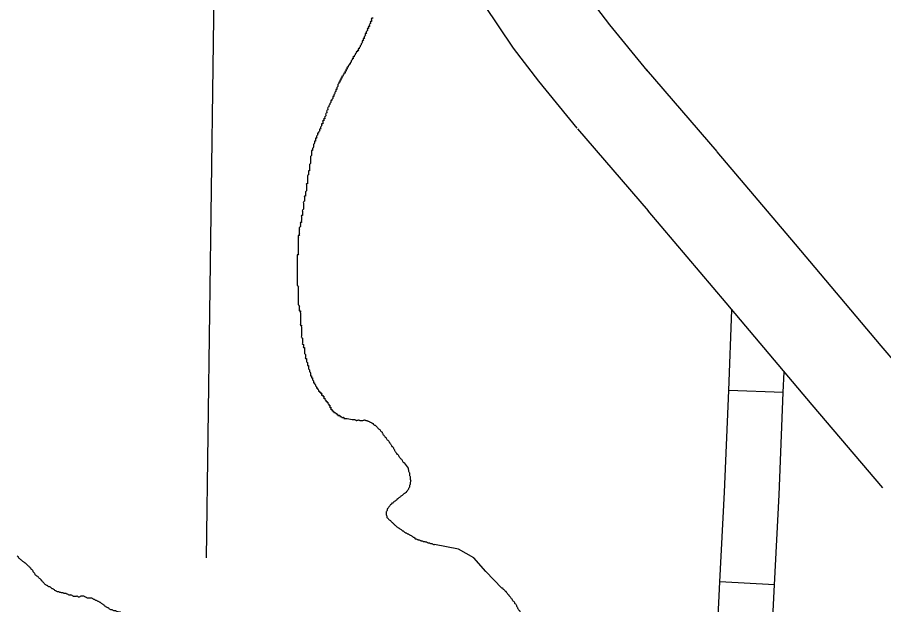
# Model space of a CAD drawing. Extents: x 813775 to 1157140, y 1757555 to 1979907.
# Drawn here: x 1019875 to 1024636, y 1832329 to 1835557 of the extents above; entities that cross this region are included whole.
import ezdxf

# ---------------------------------------------------------------- set-up
doc = ezdxf.new("R2010")
doc.units = 0
for name, color, linetype in [('Level 10', 7, 'Continuous'), ('Level 32', 7, 'Continuous'), ('Level 35', 7, 'Continuous'), ('Level 5', 7, 'Continuous')]:
    doc.layers.add(name, color=color, linetype=linetype)

msp = doc.modelspace()

# ---------------------------------------------------------------- linework, layer by layer
at = {"layer": 'Level 10'}
for points in [[(1023336.2, 1835264.9), (1023130.8, 1835516.5), (1023006.2, 1835680), (1022860.6, 1835895.9), (1022607.2, 1836319)], [(1022178.3, 1836062), (1022438.6, 1835627.5), (1022599.7, 1835388.5), (1022738.1, 1835206.8), (1022949, 1834948.6)], [(1023720.2, 1834819.2), (1023332.1, 1835269.9)], [(1022953.2, 1834943.7), (1023341.2, 1834492.9)], [(1025010.1, 1833297), (1024621.9, 1833751), (1024151.2, 1834311.3), (1023721.3, 1834817.8)], [(1023340.1, 1834494.3), (1023769.1, 1833988.7), (1024240.5, 1833427.7), (1024630.1, 1832972)]]:
    msp.add_lwpolyline(points, dxfattribs=at)
at = {"layer": 'Level 32'}
for p, q in [((1024084, 1833494.8), (1023784.2, 1833506.9)), ((1024036, 1832438.3), (1023736.4, 1832453.7))]:
    msp.add_line(p, q, dxfattribs=at)
for points in [[(1023784.2, 1833506.9), (1023802, 1833949.6)], [(1024084, 1833494.8), (1024088.5, 1833608.6)], [(1023736.4, 1832453.7), (1023761.8, 1832947.2), (1023784.2, 1833506.9)], [(1024036, 1832438.3), (1024061.4, 1832933.5), (1024084, 1833494.8)], [(1023609.6, 1831431.4), (1023645.8, 1831602.4), (1023712.9, 1831995.9), (1023736.4, 1832453.7)], [(1023903.1, 1831369.2), (1023940.5, 1831546.1), (1024011.6, 1831962.8), (1024036, 1832438.3)]]:
    msp.add_lwpolyline(points, dxfattribs=at)
at = {"layer": 'Level 35'}
for points in [[(1022000.9, 1833108.1), (1022022.3, 1833078.6)], [(1022299.3, 1832634), (1022166.8, 1832660.3)], [(1022538.3, 1832420.2), (1022449.9, 1832511.2), (1022383, 1832586.6), (1022299.3, 1832634)]]:
    msp.add_lwpolyline(points, dxfattribs=at)
for points in [[(1021826.2, 1835557.2), (1021826.2, 1835551.7), (1021820.6, 1835551.7), (1021820.6, 1835546.1), (1021820.6, 1835540.5), (1021820.6, 1835534.9), (1021815, 1835534.9), (1021815, 1835529.3), (1021815, 1835523.8), (1021809.4, 1835518.2), (1021809.4, 1835512.6), (1021809.4, 1835507), (1021803.9, 1835507), (1021803.9, 1835501.4), (1021803.9, 1835495.8), (1021798.3, 1835495.8), (1021798.3, 1835490.3), (1021798.3, 1835484.7), (1021792.7, 1835479.1), (1021792.7, 1835473.5), (1021792.7, 1835467.9), (1021787.1, 1835467.9), (1021787.1, 1835462.4), (1021787.1, 1835456.8), (1021781.5, 1835451.2), (1021781.5, 1835445.6), (1021781.5, 1835440), (1021776, 1835440), (1021776, 1835434.5), (1021776, 1835428.9), (1021770.4, 1835428.9), (1021770.4, 1835423.3), (1021770.4, 1835417.7), (1021764.8, 1835412.1), (1021764.8, 1835406.5), (1021759.2, 1835401), (1021759.2, 1835395.4), (1021753.6, 1835389.8), (1021753.6, 1835384.2), (1021748.1, 1835384.2), (1021748.1, 1835378.6), (1021748.1, 1835373.1), (1021742.5, 1835373.1), (1021742.5, 1835367.5), (1021736.9, 1835367.5), (1021736.9, 1835361.9), (1021731.3, 1835356.3), (1021731.3, 1835350.7), (1021725.7, 1835345.1), (1021725.7, 1835339.6), (1021720.2, 1835339.6), (1021720.2, 1835334), (1021720.2, 1835328.4), (1021714.6, 1835328.4), (1021714.6, 1835322.8), (1021709, 1835317.2), (1021709, 1835311.7), (1021703.4, 1835306.1), (1021703.4, 1835300.5), (1021697.9, 1835300.5), (1021697.9, 1835294.9), (1021692.3, 1835289.3), (1021692.3, 1835283.7), (1021686.7, 1835283.7), (1021686.7, 1835278.2), (1021686.7, 1835272.6), (1021681.1, 1835272.6), (1021681.1, 1835267), (1021681.1, 1835261.4), (1021675.5, 1835261.4), (1021675.5, 1835255.8), (1021675.5, 1835250.3), (1021670, 1835250.3), (1021670, 1835244.7), (1021664.4, 1835239.1), (1021664.4, 1835233.5), (1021658.8, 1835233.5), (1021658.8, 1835227.9), (1021658.8, 1835222.3), (1021653.2, 1835222.3), (1021653.2, 1835216.8), (1021653.2, 1835211.2), (1021647.6, 1835211.2), (1021647.6, 1835205.6), (1021647.6, 1835200), (1021642.1, 1835200), (1021642.1, 1835194.4), (1021636.5, 1835188.9), (1021636.5, 1835183.3), (1021636.5, 1835177.7), (1021630.9, 1835172.1)], [(1021630.9, 1835172.1), (1021630.9, 1835166.5), (1021630.9, 1835160.9), (1021625.3, 1835160.9), (1021625.3, 1835155.4), (1021625.3, 1835149.8), (1021619.7, 1835144.2), (1021619.7, 1835138.6), (1021614.2, 1835133), (1021614.2, 1835127.5), (1021614.2, 1835121.9), (1021608.6, 1835121.9), (1021608.6, 1835116.3), (1021608.6, 1835110.7), (1021603, 1835105.1), (1021603, 1835099.5), (1021597.4, 1835099.5), (1021597.4, 1835094), (1021597.4, 1835088.4), (1021591.9, 1835082.8), (1021591.9, 1835077.2), (1021586.3, 1835071.6), (1021586.3, 1835066.1), (1021580.7, 1835060.5), (1021580.7, 1835054.9), (1021580.7, 1835049.3), (1021575.1, 1835043.7), (1021575.1, 1835038.1), (1021575.1, 1835032.6), (1021569.5, 1835027), (1021569.5, 1835021.4), (1021569.5, 1835015.8), (1021564, 1835010.2), (1021564, 1835004.7), (1021564, 1834999.1), (1021558.4, 1834999.1), (1021558.4, 1834993.5), (1021558.4, 1834987.9), (1021552.8, 1834987.9), (1021552.8, 1834982.3), (1021552.8, 1834976.8), (1021552.8, 1834971.2), (1021547.2, 1834971.2), (1021547.2, 1834965.6), (1021547.2, 1834960), (1021541.6, 1834954.4), (1021541.6, 1834948.8), (1021541.6, 1834943.3), (1021536.1, 1834943.3), (1021536.1, 1834937.7), (1021536.1, 1834932.1), (1021530.5, 1834926.5), (1021530.5, 1834920.9), (1021524.9, 1834920.9), (1021524.9, 1834915.4), (1021524.9, 1834909.8), (1021519.3, 1834904.2), (1021519.3, 1834898.6), (1021519.3, 1834893), (1021513.7, 1834893), (1021513.7, 1834887.4), (1021513.7, 1834881.9), (1021513.7, 1834876.3), (1021508.2, 1834876.3), (1021508.2, 1834870.7), (1021508.2, 1834865.1), (1021502.6, 1834859.5), (1021502.6, 1834854), (1021502.6, 1834848.4), (1021502.6, 1834842.8), (1021497, 1834837.2), (1021497, 1834831.6), (1021497, 1834826), (1021491.4, 1834826), (1021491.4, 1834820.5), (1021491.4, 1834814.9), (1021491.4, 1834809.3), (1021491.4, 1834803.7), (1021491.4, 1834798.1), (1021485.9, 1834792.6), (1021485.9, 1834787), (1021485.9, 1834781.4), (1021485.9, 1834775.8), (1021485.9, 1834770.2), (1021485.9, 1834764.6), (1021485.9, 1834759.1), (1021485.9, 1834753.5), (1021480.3, 1834747.9), (1021480.3, 1834742.3), (1021480.3, 1834736.7), (1021480.3, 1834731.2)], [(1021480.3, 1834731.2), (1021480.3, 1834725.6), (1021480.3, 1834720), (1021480.3, 1834714.4), (1021474.7, 1834714.4), (1021474.7, 1834708.8), (1021474.7, 1834703.2), (1021474.7, 1834697.7), (1021474.7, 1834692.1), (1021469.1, 1834686.5), (1021469.1, 1834680.9), (1021469.1, 1834675.3), (1021469.1, 1834669.8), (1021469.1, 1834664.2), (1021469.1, 1834658.6), (1021469.1, 1834653), (1021469.1, 1834647.4), (1021469.1, 1834641.8), (1021463.5, 1834641.8), (1021463.5, 1834636.3), (1021463.5, 1834630.7), (1021463.5, 1834625.1), (1021463.5, 1834619.5), (1021463.5, 1834613.9), (1021463.5, 1834608.4), (1021463.5, 1834602.8), (1021458, 1834597.2), (1021458, 1834591.6), (1021458, 1834586), (1021458, 1834580.5), (1021458, 1834574.9), (1021452.4, 1834574.9), (1021452.4, 1834569.3), (1021452.4, 1834563.7), (1021452.4, 1834558.1), (1021452.4, 1834552.5), (1021452.4, 1834547), (1021446.8, 1834541.4), (1021446.8, 1834535.8), (1021446.8, 1834530.2), (1021446.8, 1834524.6), (1021446.8, 1834519.1), (1021446.8, 1834513.5), (1021446.8, 1834507.9), (1021446.8, 1834502.3), (1021441.2, 1834496.7), (1021441.2, 1834491.1), (1021441.2, 1834485.6), (1021441.2, 1834480), (1021441.2, 1834474.4), (1021441.2, 1834468.8), (1021435.6, 1834468.8), (1021435.6, 1834463.2), (1021435.6, 1834457.7), (1021435.6, 1834452.1), (1021435.6, 1834446.5), (1021435.6, 1834440.9), (1021435.6, 1834435.3), (1021435.6, 1834429.7), (1021430.1, 1834429.7), (1021430.1, 1834424.2), (1021430.1, 1834418.6), (1021430.1, 1834413), (1021430.1, 1834407.4), (1021424.5, 1834401.8), (1021424.5, 1834396.3), (1021424.5, 1834390.7), (1021424.5, 1834385.1), (1021424.5, 1834379.5), (1021424.5, 1834373.9), (1021424.5, 1834368.3), (1021424.5, 1834362.8), (1021424.5, 1834357.2), (1021418.9, 1834357.2), (1021418.9, 1834351.6), (1021418.9, 1834346), (1021418.9, 1834340.4), (1021418.9, 1834334.9), (1021418.9, 1834329.3), (1021418.9, 1834323.7), (1021418.9, 1834318.1), (1021418.9, 1834312.5), (1021418.9, 1834306.9), (1021418.9, 1834301.4), (1021418.9, 1834295.8), (1021418.9, 1834290.2), (1021418.9, 1834284.6), (1021418.9, 1834279), (1021418.9, 1834273.5), (1021418.9, 1834267.9), (1021418.9, 1834262.3)], [(1021418.9, 1834262.3), (1021418.9, 1834256.7), (1021418.9, 1834251.1), (1021413.3, 1834251.1), (1021413.3, 1834245.5), (1021413.3, 1834240), (1021413.3, 1834234.4), (1021413.3, 1834228.8), (1021413.3, 1834223.2), (1021413.3, 1834217.6), (1021413.3, 1834212.1), (1021413.3, 1834206.5), (1021413.3, 1834200.9), (1021413.3, 1834195.3), (1021413.3, 1834189.7), (1021413.3, 1834184.1), (1021413.3, 1834178.6), (1021413.3, 1834173), (1021413.3, 1834167.4), (1021413.3, 1834161.8), (1021413.3, 1834156.2), (1021413.3, 1834150.7), (1021413.3, 1834145.1), (1021413.3, 1834139.5), (1021413.3, 1834133.9), (1021413.3, 1834128.3), (1021413.3, 1834122.8), (1021413.3, 1834117.2), (1021413.3, 1834111.6), (1021413.3, 1834106), (1021413.3, 1834100.4), (1021413.3, 1834094.8), (1021413.3, 1834089.3), (1021413.3, 1834083.7), (1021418.9, 1834078.1), (1021418.9, 1834072.5), (1021418.9, 1834066.9), (1021418.9, 1834061.4), (1021418.9, 1834055.8), (1021418.9, 1834050.2), (1021418.9, 1834044.6), (1021418.9, 1834039), (1021418.9, 1834033.4), (1021418.9, 1834027.9), (1021418.9, 1834022.3), (1021418.9, 1834016.7), (1021418.9, 1834011.1), (1021418.9, 1834005.5), (1021418.9, 1834000), (1021418.9, 1833994.4), (1021418.9, 1833988.8), (1021418.9, 1833983.2), (1021418.9, 1833977.6), (1021424.5, 1833972), (1021424.5, 1833966.5), (1021424.5, 1833960.9), (1021424.5, 1833955.3), (1021424.5, 1833949.7), (1021424.5, 1833944.1), (1021430.1, 1833944.1), (1021430.1, 1833938.6), (1021430.1, 1833933), (1021430.1, 1833927.4), (1021430.1, 1833921.8), (1021430.1, 1833916.2), (1021430.1, 1833910.6), (1021430.1, 1833905.1), (1021430.1, 1833899.5), (1021430.1, 1833893.9), (1021430.1, 1833888.3), (1021430.1, 1833882.7), (1021430.1, 1833877.2), (1021430.1, 1833871.6), (1021430.1, 1833866), (1021435.6, 1833866), (1021435.6, 1833860.4), (1021435.6, 1833854.8), (1021435.6, 1833849.2), (1021435.6, 1833843.7), (1021435.6, 1833838.1), (1021435.6, 1833832.5), (1021435.6, 1833826.9), (1021435.6, 1833821.3), (1021435.6, 1833815.8), (1021435.6, 1833810.2), (1021435.6, 1833804.6), (1021435.6, 1833799), (1021441.2, 1833793.4), (1021441.2, 1833787.8), (1021441.2, 1833782.3), (1021441.2, 1833776.7)], [(1021441.2, 1833776.7), (1021441.2, 1833771.1), (1021441.2, 1833765.5), (1021441.2, 1833759.9), (1021446.8, 1833759.9), (1021446.8, 1833754.4), (1021446.8, 1833748.8), (1021446.8, 1833743.2), (1021452.4, 1833743.2), (1021452.4, 1833737.6), (1021452.4, 1833732), (1021452.4, 1833726.4), (1021452.4, 1833720.9), (1021452.4, 1833715.3), (1021452.4, 1833709.7), (1021458, 1833704.1), (1021458, 1833698.5), (1021458, 1833693), (1021458, 1833687.4), (1021458, 1833681.8), (1021463.5, 1833681.8), (1021463.5, 1833676.2), (1021463.5, 1833670.6), (1021463.5, 1833665.1), (1021469.1, 1833659.5), (1021469.1, 1833653.9), (1021469.1, 1833648.3), (1021469.1, 1833642.7), (1021474.7, 1833642.7), (1021474.7, 1833637.1), (1021474.7, 1833631.6), (1021474.7, 1833626), (1021480.3, 1833620.4), (1021480.3, 1833614.8), (1021480.3, 1833609.2), (1021485.9, 1833603.7), (1021485.9, 1833598.1), (1021485.9, 1833592.5), (1021485.9, 1833586.9), (1021491.4, 1833586.9), (1021491.4, 1833581.3), (1021491.4, 1833575.7), (1021497, 1833575.7), (1021497, 1833570.2), (1021497, 1833564.6), (1021502.6, 1833559), (1021502.6, 1833553.4), (1021502.6, 1833547.8), (1021508.2, 1833547.8), (1021508.2, 1833542.3), (1021513.7, 1833536.7), (1021513.7, 1833531.1), (1021519.3, 1833525.5), (1021519.3, 1833519.9), (1021524.9, 1833519.9), (1021524.9, 1833514.3), (1021530.5, 1833508.8), (1021530.5, 1833503.2), (1021536.1, 1833503.2), (1021536.1, 1833497.6), (1021541.6, 1833497.6), (1021541.6, 1833492), (1021547.2, 1833492), (1021547.2, 1833486.4), (1021547.2, 1833480.9), (1021552.8, 1833480.9), (1021552.8, 1833475.3), (1021558.4, 1833475.3), (1021558.4, 1833469.7), (1021558.4, 1833464.1), (1021564, 1833464.1), (1021564, 1833458.5), (1021569.5, 1833452.9), (1021569.5, 1833447.4), (1021575.1, 1833447.4), (1021575.1, 1833441.8), (1021580.7, 1833441.8), (1021580.7, 1833436.2), (1021586.3, 1833430.6), (1021586.3, 1833425), (1021591.9, 1833425), (1021591.9, 1833419.5), (1021591.9, 1833413.9), (1021597.4, 1833413.9), (1021597.4, 1833408.3), (1021597.4, 1833402.7), (1021603, 1833402.7), (1021603, 1833397.1), (1021608.6, 1833397.1), (1021608.6, 1833391.5), (1021614.2, 1833391.5)], [(1021614.2, 1833391.5), (1021614.2, 1833386), (1021619.7, 1833386), (1021625.3, 1833380.4), (1021630.9, 1833380.4), (1021630.9, 1833374.8), (1021636.5, 1833374.8), (1021636.5, 1833369.2), (1021642.1, 1833369.2), (1021647.6, 1833369.2), (1021647.6, 1833363.6), (1021653.2, 1833363.6), (1021658.8, 1833358.1), (1021664.4, 1833358.1), (1021670, 1833358.1), (1021670, 1833352.5), (1021675.5, 1833352.5), (1021681.1, 1833352.5), (1021686.7, 1833352.5)], [(1021686.7, 1833352.5), (1021723.8, 1833346.8), (1021729.4, 1833346.8), (1021735, 1833344), (1021740.5, 1833341.2), (1021746.1, 1833344), (1021751.7, 1833344), (1021757.3, 1833341.2), (1021762.9, 1833341.2), (1021768.4, 1833341.2), (1021774, 1833341.2), (1021779.6, 1833344), (1021785.2, 1833344), (1021790.8, 1833341.2), (1021796.3, 1833341.2), (1021801.9, 1833338.4), (1021807.5, 1833335.6), (1021813.1, 1833332.8), (1021818.6, 1833330), (1021824.2, 1833327.2), (1021829.8, 1833324.5), (1021832.6, 1833318.9), (1021838.2, 1833316.1), (1021843.8, 1833313.3), (1021849.3, 1833307.7), (1021854.9, 1833302.1), (1021857.7, 1833296.6), (1021863.3, 1833293.8), (1021868.9, 1833288.2), (1021871.6, 1833282.6), (1021877.2, 1833279.8), (1021880, 1833274.2), (1021882.8, 1833268.6), (1021885.6, 1833263.1), (1021891.2, 1833257.5), (1021894, 1833251.9), (1021899.5, 1833249.1), (1021902.3, 1833243.5), (1021905.1, 1833237.9), (1021910.7, 1833232.4), (1021916.3, 1833226.8), (1021919.1, 1833221.2), (1021924.6, 1833215.6), (1021927.4, 1833210), (1021930.2, 1833204.5), (1021933, 1833198.9), (1021938.6, 1833196.1), (1021941.4, 1833190.5), (1021944.2, 1833184.9), (1021947, 1833179.3), (1021949.8, 1833173.8), (1021952.5, 1833168.2), (1021958.1, 1833162.6), (1021960.9, 1833157), (1021966.5, 1833154.2), (1021969.3, 1833148.6), (1021972.1, 1833143.1), (1021977.6, 1833137.5), (1021980.4, 1833131.9), (1021986, 1833129.1), (1021988.8, 1833123.5), (1021991.6, 1833117.9), (1021994.4, 1833112.4), (1022000, 1833109.6), (1022000.9, 1833108.1)], [(1022022.3, 1833078.6), (1022022.3, 1833073.3), (1022025.1, 1833067.7), (1022025.1, 1833062.1), (1022027.9, 1833056.5), (1022030.6, 1833051), (1022030.6, 1833045.4), (1022030.6, 1833039.8), (1022033.4, 1833034.2), (1022033.4, 1833028.6), (1022033.4, 1833023), (1022033.4, 1833017.5), (1022036.2, 1833011.9), (1022036.2, 1833006.3), (1022033.4, 1833000.7), (1022033.4, 1832995.1), (1022033.4, 1832989.6), (1022030.6, 1832984), (1022030.6, 1832978.4), (1022027.9, 1832972.8), (1022025.1, 1832967.2), (1022022.3, 1832961.6), (1022019.5, 1832956.1), (1022013.9, 1832950.5), (1022011.1, 1832944.9), (1022005.5, 1832942.1), (1022000, 1832939.3), (1021994.4, 1832933.7), (1021988.8, 1832928.2), (1021983.2, 1832925.4), (1021977.6, 1832919.8), (1021972.1, 1832917), (1021966.5, 1832911.4), (1021960.9, 1832908.6), (1021958.1, 1832903), (1021952.5, 1832900.2), (1021947, 1832894.7), (1021941.4, 1832891.9), (1021938.6, 1832886.3), (1021933, 1832886.3), (1021930.2, 1832880.7), (1021924.6, 1832877.9), (1021921.9, 1832872.3), (1021916.3, 1832866.8), (1021913.5, 1832861.2), (1021907.9, 1832855.6), (1021907.9, 1832850), (1021905.1, 1832844.4), (1021902.3, 1832838.8), (1021902.3, 1832833.3), (1021902.3, 1832827.7), (1021902.3, 1832822.1), (1021905.1, 1832816.5), (1021905.1, 1832810.9), (1021907.9, 1832805.4), (1021913.5, 1832802.6), (1021916.3, 1832797), (1021921.9, 1832794.2), (1021927.4, 1832788.6), (1021933, 1832783), (1021938.6, 1832777.5), (1021944.2, 1832771.9), (1021949.8, 1832766.3), (1021955.3, 1832763.5), (1021958.1, 1832757.9), (1021963.7, 1832755.1), (1021969.3, 1832752.3), (1021974.9, 1832746.8), (1021980.4, 1832744), (1021986, 1832741.2), (1021991.6, 1832735.6), (1021997.2, 1832732.8), (1022002.8, 1832727.2), (1022008.3, 1832724.4), (1022013.9, 1832721.6), (1022019.5, 1832718.8), (1022025.1, 1832716.1), (1022030.6, 1832713.3), (1022036.2, 1832710.5), (1022041.8, 1832707.7), (1022047.4, 1832702.1), (1022053, 1832699.3), (1022058.5, 1832696.5), (1022061.3, 1832690.9), (1022066.9, 1832690.9), (1022072.5, 1832688.1), (1022078.1, 1832685.4), (1022083.6, 1832685.4), (1022089.2, 1832682.6)], [(1022089.2, 1832682.6), (1022094.8, 1832679.8), (1022100.4, 1832679.8), (1022106, 1832677), (1022111.5, 1832677), (1022117.1, 1832674.2), (1022122.7, 1832674.2), (1022128.3, 1832671.4), (1022133.9, 1832668.6), (1022139.4, 1832668.6), (1022145, 1832665.8), (1022150.6, 1832665.8), (1022156.2, 1832663), (1022161.8, 1832660.2), (1022166.8, 1832660.3)], [(1020348.9, 1832329), (1020343.3, 1832331.8), (1020337.7, 1832334.6), (1020332.1, 1832340.2), (1020326.5, 1832342.9), (1020321, 1832345.7), (1020315.4, 1832348.5), (1020309.8, 1832351.3), (1020304.2, 1832354.1), (1020298.6, 1832356.9), (1020293.1, 1832359.7), (1020287.5, 1832362.5), (1020281.9, 1832365.3), (1020276.3, 1832365.3), (1020270.7, 1832365.3), (1020265.2, 1832365.3), (1020259.6, 1832365.3), (1020254, 1832368.1), (1020248.4, 1832370.9), (1020242.9, 1832373.6), (1020237.3, 1832376.4), (1020231.7, 1832376.4), (1020226.1, 1832376.4), (1020220.5, 1832373.6), (1020215, 1832370.9), (1020209.4, 1832370.9), (1020203.8, 1832376.4), (1020198.2, 1832373.6), (1020192.6, 1832373.6), (1020187.1, 1832373.6), (1020181.5, 1832376.4), (1020175.9, 1832379.2), (1020170.3, 1832382), (1020164.7, 1832382), (1020159.2, 1832382), (1020153.6, 1832384.8), (1020148, 1832387.6), (1020142.4, 1832390.4), (1020136.9, 1832390.4), (1020131.3, 1832390.4), (1020125.7, 1832393.2), (1020120.1, 1832393.2), (1020114.5, 1832396), (1020109, 1832396), (1020103.4, 1832398.8), (1020097.8, 1832398.8), (1020092.2, 1832401.6), (1020086.6, 1832404.3), (1020081.1, 1832407.1), (1020075.5, 1832412.7), (1020069.9, 1832415.5), (1020064.3, 1832418.3), (1020058.7, 1832423.9), (1020053.2, 1832426.7), (1020047.6, 1832426.7), (1020042, 1832432.3), (1020036.4, 1832435), (1020030.8, 1832437.8), (1020025.3, 1832440.6), (1020022.5, 1832446.2), (1020016.9, 1832451.8), (1020011.3, 1832457.4), (1020008.5, 1832463), (1020003, 1832465.7), (1020000.2, 1832471.3), (1019994.6, 1832474.1), (1019991.8, 1832479.7), (1019986.2, 1832482.5), (1019980.6, 1832488.1), (1019975.1, 1832490.9), (1019972.3, 1832496.4), (1019969.5, 1832502), (1019963.9, 1832507.6), (1019961.1, 1832513.2), (1019958.3, 1832518.8), (1019952.7, 1832521.6), (1019950, 1832527.1), (1019944.4, 1832532.7), (1019938.8, 1832538.3), (1019933.2, 1832543.9), (1019927.6, 1832549.5), (1019922.1, 1832555.1), (1019916.5, 1832557.8), (1019910.9, 1832563.4), (1019905.3, 1832566.2), (1019899.7, 1832571.8), (1019894.2, 1832574.6), (1019888.6, 1832580.2), (1019883, 1832585.8), (1019880.2, 1832591.3), (1019874.6, 1832596.9)], [(1022577.4, 1832381.2), (1022571.8, 1832383.9), (1022569, 1832389.5), (1022563.4, 1832395.1), (1022560.7, 1832400.7), (1022555.1, 1832403.5), (1022552.3, 1832409.1), (1022546.7, 1832411.9), (1022543.9, 1832417.4), (1022538.3, 1832420.2)], [(1022864.7, 1831881.6), (1022861.9, 1831887.2), (1022859.1, 1831892.8), (1022856.3, 1831898.3), (1022853.6, 1831903.9), (1022850.8, 1831909.5), (1022848, 1831915.1), (1022845.2, 1831920.7), (1022842.4, 1831926.2), (1022839.6, 1831931.8), (1022836.8, 1831937.4), (1022831.2, 1831943), (1022828.4, 1831948.6), (1022825.7, 1831954.1), (1022822.9, 1831959.7), (1022817.3, 1831962.5), (1022814.5, 1831968.1), (1022811.7, 1831973.7), (1022808.9, 1831979.3), (1022806.1, 1831984.8), (1022803.3, 1831990.4), (1022800.6, 1831996), (1022797.8, 1832001.6), (1022792.2, 1832007.2), (1022792.2, 1832012.8), (1022789.4, 1832018.3), (1022783.8, 1832023.9), (1022781, 1832029.5), (1022778.2, 1832035.1), (1022775.4, 1832040.7), (1022772.7, 1832046.2), (1022769.9, 1832051.8), (1022767.1, 1832057.4), (1022764.3, 1832063), (1022761.5, 1832068.6), (1022758.7, 1832074.2), (1022755.9, 1832079.7), (1022750.3, 1832088.1), (1022747.6, 1832096.5), (1022744.8, 1832102.1), (1022742, 1832107.6), (1022739.2, 1832113.2), (1022736.4, 1832118.8), (1022733.6, 1832124.4), (1022730.8, 1832130), (1022728, 1832135.6), (1022725.2, 1832141.1), (1022722.4, 1832146.7), (1022719.7, 1832152.3), (1022716.9, 1832157.9), (1022714.1, 1832166.3), (1022708.5, 1832171.8), (1022705.7, 1832177.4), (1022702.9, 1832183), (1022697.3, 1832188.6), (1022697.3, 1832194.2), (1022694.6, 1832199.7), (1022691.8, 1832205.3), (1022689, 1832210.9), (1022683.4, 1832216.5), (1022680.6, 1832222.1), (1022677.8, 1832227.7), (1022675, 1832233.2), (1022669.4, 1832236), (1022669.4, 1832241.6), (1022663.9, 1832247.2), (1022661.1, 1832252.8), (1022658.3, 1832258.4), (1022655.5, 1832263.9), (1022649.9, 1832266.7), (1022647.1, 1832272.3), (1022644.3, 1832277.9), (1022641.6, 1832283.5), (1022638.8, 1832289.1), (1022636, 1832294.6), (1022630.4, 1832300.2), (1022627.6, 1832305.8), (1022624.8, 1832311.4), (1022622, 1832317), (1022619.2, 1832322.5), (1022616.4, 1832328.1), (1022610.9, 1832333.7), (1022608.1, 1832339.3), (1022605.3, 1832344.9), (1022599.7, 1832347.7), (1022596.9, 1832353.2), (1022594.1, 1832358.8), (1022588.6, 1832364.4), (1022585.8, 1832370), (1022580.2, 1832375.6), (1022577.4, 1832381.2)], [(1020848.2, 1832111.3), (1020842.6, 1832114.1), (1020837, 1832116.9), (1020831.4, 1832119.7), (1020825.9, 1832119.7), (1020820.3, 1832119.7), (1020814.7, 1832116.9), (1020809.1, 1832116.9), (1020803.5, 1832119.7), (1020798, 1832122.5), (1020792.4, 1832122.5), (1020786.8, 1832122.5), (1020781.2, 1832119.7), (1020775.6, 1832119.7), (1020770.1, 1832119.7), (1020764.5, 1832122.5), (1020758.9, 1832125.3), (1020753.3, 1832125.3), (1020747.8, 1832128.1), (1020742.2, 1832130.8), (1020736.6, 1832133.6), (1020731, 1832139.2), (1020725.4, 1832142), (1020719.9, 1832144.8), (1020714.3, 1832144.8), (1020708.7, 1832147.6), (1020703.1, 1832150.4), (1020697.5, 1832153.2), (1020692, 1832156), (1020686.4, 1832158.8), (1020680.8, 1832158.8), (1020675.2, 1832161.5), (1020669.6, 1832164.3), (1020664.1, 1832167.1), (1020658.5, 1832169.9), (1020652.9, 1832169.9), (1020647.3, 1832172.7), (1020641.8, 1832175.5), (1020636.2, 1832178.3), (1020630.6, 1832181.1), (1020625, 1832183.9), (1020622.2, 1832189.5), (1020616.6, 1832192.2), (1020611.1, 1832197.8), (1020605.5, 1832200.6), (1020599.9, 1832203.4), (1020594.3, 1832206.2), (1020588.8, 1832209), (1020583.2, 1832211.8), (1020577.6, 1832214.6), (1020572, 1832217.4), (1020566.4, 1832220.1), (1020560.9, 1832222.9), (1020555.3, 1832225.7), (1020549.7, 1832228.5), (1020544.1, 1832231.3), (1020538.5, 1832234.1), (1020533, 1832236.9), (1020527.4, 1832239.7), (1020524.6, 1832245.3), (1020519, 1832245.3), (1020513.4, 1832248.1), (1020507.9, 1832253.6), (1020502.3, 1832256.4), (1020496.7, 1832256.4), (1020491.1, 1832259.2), (1020485.5, 1832262), (1020480, 1832264.8), (1020474.4, 1832267.6), (1020468.8, 1832270.4), (1020463.2, 1832273.2), (1020457.6, 1832276), (1020452.1, 1832278.8), (1020446.5, 1832281.5), (1020440.9, 1832287.1), (1020435.3, 1832287.1), (1020429.7, 1832289.9), (1020424.2, 1832289.9), (1020418.6, 1832292.7), (1020413, 1832295.5), (1020404.6, 1832295.5), (1020399.1, 1832298.3), (1020393.5, 1832301.1), (1020387.9, 1832301.1), (1020382.3, 1832303.9), (1020376.7, 1832309.5), (1020371.2, 1832312.2), (1020365.6, 1832315), (1020360, 1832317.8), (1020354.4, 1832323.4), (1020348.9, 1832329)]]:
    msp.add_spline(points, degree=3, dxfattribs=at)
at = {"layer": 'Level 5'}
msp.add_lwpolyline([(1020986.2, 1837981.5), (1020913.3, 1832586)], dxfattribs=at)

doc.saveas('drawing.dxf')
